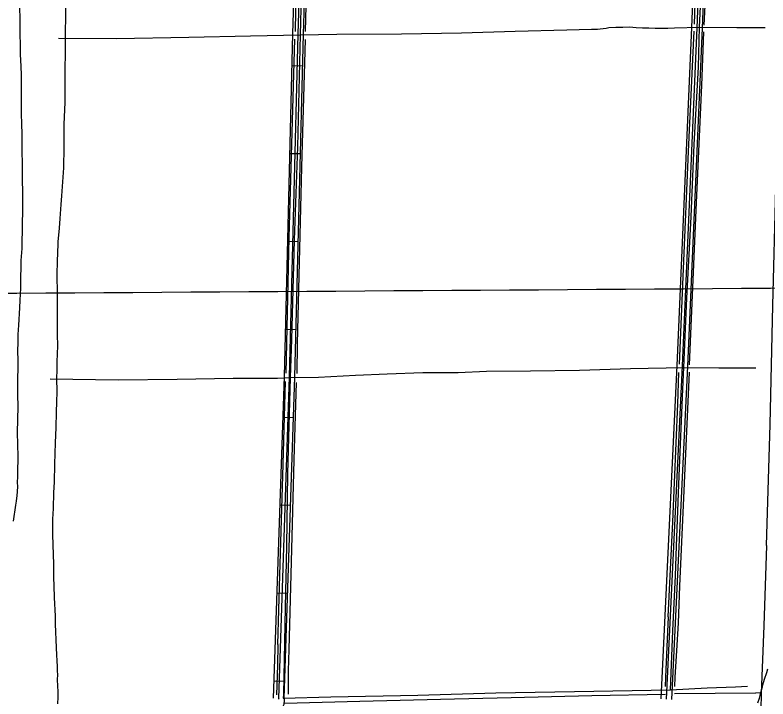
# Model space of a CAD drawing. Extents: x 3508733 to 3546731, y 546897 to 572481.
# Drawn here: x 3519217 to 3521357, y 557244 to 559189 of the extents above; entities that cross this region are included whole.
import ezdxf

# ---------------------------------------------------------------- set-up
doc = ezdxf.new("R2010")
doc.units = 0
for name, color, linetype in [('V-DTCH-CNTR', 7, 'Continuous'), ('V-GRID-MAJR', 7, 'Continuous'), ('V-ROAD-CNTR', 7, 'Continuous'), ('V-SITE-VEGE', 7, 'Continuous'), ('V-TOPO-SHOR', 7, 'Continuous')]:
    doc.layers.add(name, color=color, linetype=linetype)

msp = doc.modelspace()

# ---------------------------------------------------------------- linework, layer by layer
at = {"layer": 'V-DTCH-CNTR'}
for points in [[(3520086.992, 561283.726), (3520079.691, 561023.9990000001), (3520070.856, 560801.377), (3520063.184, 560543.421), (3520057.1180000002, 560305.657), (3520056.065, 560077.452), (3520048.899, 559863.6410000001), (3520040.771, 559617.072), (3520033.072, 559356.759), (3520027.352, 559132.1410000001), (3520020.563, 558814.322), (3520011.04, 558548.93), (3520003.2800000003, 558266.248), (3519999.639, 558157.7980000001), (3519992.225, 557884.507), (3519989.116, 557679.14)], [(3521097.6580000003, 557678.353), (3521105.254, 557878.4230000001), (3521115.344, 558124.971), (3521118.7970000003, 558186.352), (3521127.345, 558383.859), (3521138.8310000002, 558615.084), (3521148.057, 558820.435), (3521159.61, 559040.474), (3521162.684, 559154.253), (3521170.177, 559311.349), (3521179.893, 559542.203), (3521188.808, 559754.62), (3521199.245, 559997.044), (3521200.787, 560109.647)], [(3519341.199, 559122.6190000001), (3519506.169, 559122.484), (3519710.861, 559125.9990000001), (3519886.427, 559129.454), (3520027.352, 559132.1410000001), (3520131.95, 559134.066), (3520315.694, 559134.889), (3520486.764, 559138.201), (3520638.8910000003, 559143.099), (3520785.3340000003, 559146.501), (3520856.307, 559148.228), (3520864.534, 559148.484), (3520872.752, 559148.953), (3520880.957, 559149.633), (3520889.1380000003, 559150.525), (3520897.298, 559151.627), (3520905.4220000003, 559152.9400000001), (3520925.0300000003, 559153.911), (3520944.649, 559154.533), (3520964.2800000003, 559154.806), (3520982.427, 559153.6240000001), (3521000.589, 559152.702), (3521018.7600000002, 559152.039), (3521036.943, 559151.633), (3521055.127, 559151.488), (3521073.311, 559151.605), (3521091.4930000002, 559151.977), (3521162.684, 559154.253), (3521268.809, 559153.231), (3521349.73, 559153.081)], [(3519999.639, 558157.7980000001), (3520080.0130000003, 558159.0210000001), (3520185.009, 558164.446), (3520274.97, 558168.29), (3520376.436, 558171.9990000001), (3520476.698, 558172.8), (3520557.0530000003, 558175.9720000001), (3520682.673, 558176.871), (3520821.575, 558179.372), (3520967.128, 558183.552), (3521118.7970000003, 558186.352), (3521217.875, 558185.799), (3521322.807, 558185.569)], [(3519317.036, 558154.497), (3519510.49, 558151.689), (3519678.256, 558153.86), (3519837.253, 558156.715), (3519963.645, 558156.824), (3519999.639, 558157.7980000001)], [(3519980.117, 557256.832), (3519979.4560000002, 557246.215), (3520115.1890000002, 557250.192), (3520362.049, 557254.97), (3520584.1380000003, 557261.299), (3520807.194, 557265.063), (3521080.215, 557270.447), (3521087.471, 557437.5700000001), (3521095.046, 557594.269), (3521097.6580000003, 557678.353)], [(3519989.116, 557679.14), (3519985.501, 557505.508), (3519980.117, 557256.832)], [(3521080.215, 557270.447), (3521184.472, 557276.1730000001), (3521264.887, 557279.086), (3521299.6350000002, 557280.333)]]:
    msp.add_lwpolyline(points, dxfattribs=at)
at = {"layer": 'V-GRID-MAJR'}
msp.add_spline([(3512877.5640000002, 558356.976), (3518151.221, 558391.11), (3523424.875, 558426.011), (3528698.522, 558461.679), (3533972.165, 558498.1140000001), (3539245.802, 558535.316), (3544519.434, 558573.285), (3544519.435, 558573.285)], degree=3, dxfattribs=at)
at = {"layer": 'V-ROAD-CNTR'}
for p, q in [((3520005.038951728, 559045.4448827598), (3520035.029891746, 559044.69488426)), ((3519998.7859642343, 558795.5233826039), (3520028.7769042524, 558794.773384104)), ((3519992.533976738, 558545.6028824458), (3520022.523916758, 558544.8518839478)), ((3519986.280989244, 558295.6813822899), (3520016.271929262, 558294.93138379)), ((3519979.0730036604, 558045.9128818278), (3520009.055943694, 558044.9128838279)), ((3519970.735020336, 557796.0523815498), (3520000.7179603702, 557795.05238355)), ((3519962.396037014, 557546.1918812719), (3519992.379977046, 557545.1918832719)), ((3519954.05805369, 557296.3313809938), (3519984.040993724, 557295.331382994))]:
    msp.add_line(p, q, dxfattribs=at)
for points in [[(3519967.3820270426, 557245.859481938), (3519997.89796601, 558160.2776530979), (3520022.271917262, 559134.5097046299), (3520051.5398587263, 560082.8958078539), (3520073.583814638, 561037.3838988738), (3520097.734766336, 561978.090017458), (3520138.0936856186, 563183.783606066), (3520133.301695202, 563241.0964914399)], [(3519952.390057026, 557246.359480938), (3519982.9039959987, 558160.7156522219), (3520007.2779472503, 559134.9287037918), (3520036.5448887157, 560083.300807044), (3520057.995845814, 561012.1079494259)], [(3521192.6905764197, 560096.6797802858), (3521155.316651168, 559152.4806686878), (3521113.79573421, 558191.3445909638), (3521067.989825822, 557243.68348629)], [(3521207.679546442, 560096.1087814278), (3521170.303621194, 559151.8606699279), (3521128.779704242, 558190.658592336), (3521082.972795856, 557242.9594877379)], [(3519982.373997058, 557245.3594829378), (3520012.891936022, 558159.8396539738), (3520037.265887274, 559134.090705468), (3520066.3238291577, 560075.6408223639)], [(3521177.63060654, 560095.4417827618), (3521140.329681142, 559153.1006674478), (3521098.8117641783, 558192.030589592), (3521053.006855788, 557244.4074848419)], [(3519967.862026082, 557243.3684869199), (3519967.620026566, 557244.7854840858), (3519967.3820270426, 557245.859481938)], [(3519973.5870146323, 557213.491546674), (3519973.696014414, 557213.6155464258), (3519975.1010116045, 557215.407542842), (3519976.403009, 557217.2725391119), (3519977.597006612, 557219.2025352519), (3519978.6820044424, 557221.195531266), (3519979.657002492, 557223.2525271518), (3519980.5160007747, 557225.3575229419), (3519981.2549992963, 557227.505518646), (3519981.8739980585, 557229.6925142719), (3519982.3709970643, 557231.9095098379), (3519982.743996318, 557234.154505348), (3519982.989995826, 557236.41350083), (3519983.111995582, 557238.6794962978), (3519983.1069955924, 557240.9524917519), (3519982.9759958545, 557243.2234872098), (3519982.7179963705, 557245.482482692), (3519982.343997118, 557247.672478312), (3519982.0269977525, 557249.1044754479)]]:
    msp.add_lwpolyline(points, dxfattribs=at)
at = {"layer": 'V-SITE-VEGE'}
for points in [[(3519224.753, 558002.116), (3519225.954, 558076.071), (3519225.4930000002, 558108.755), (3519225.3000000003, 558131.115), (3519225.845, 558209.547), (3519225.65, 558230.877), (3519226.199, 558260.458), (3519226.679, 558280.064), (3519228.585, 558306.885), (3519230.6520000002, 558356.751), (3519231.8310000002, 558378.071), (3519233.441, 558412.117), (3519233.525, 558423.813), (3519235.022, 558491.231), (3519237.318, 558524.585), (3519237.828, 558548.317), (3519238.682, 558572.3910000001), (3519238.846, 558596.128), (3519239.433, 558631.212), (3519239.606, 558655.981), (3519239.507, 558691.415), (3519238.627, 558713.437), (3519238.1580000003, 558745.089), (3519238.309, 558766.763), (3519237.8540000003, 558800.823), (3519238.018, 558824.214), (3519237.228, 558858.966), (3519236.6240000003, 558871.01), (3519235.565, 558916.7710000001), (3519235.718, 558939.131), (3519235.532, 558961.493), (3519235.686, 558983.851), (3519235.237, 559018.601), (3519235.059, 559042.34), (3519233.24, 559077.785), (3519233.058, 559101.179), (3519232.278, 559137.65), (3519232.112, 559163.108), (3519230.826, 559225.726)], [(3519361.232, 559229.64), (3519360.288, 559093.417), (3519359.1040000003, 559021.87), (3519358.5470000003, 558941.375), (3519356.3850000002, 558877.404), (3519355.774, 558839.221), (3519355.94, 558813.421), (3519355.5300000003, 558754.254), (3519349.133, 558674.83), (3519347.582, 558649.728), (3519344.555, 558609.841), (3519342.644, 558582.681), (3519338.936, 558543.832), (3519338.847, 558531.104), (3519338.086, 558520.446)], [(3519338.086, 558520.446), (3519338.0160000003, 558510.468), (3519337.535, 558490.5210000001), (3519336.795, 558483.301), (3519336.267, 558456.473), (3519336.482, 558438.237), (3519337.3140000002, 558408.99), (3519336.898, 558349.135), (3519337.418, 558325.05), (3519337.305, 558308.539), (3519337.477, 558283.769), (3519338.241, 558245.234), (3519337.434, 558228.039), (3519336.552, 558199.836), (3519335.72, 558179.2), (3519335.562, 558156.498), (3519335.98, 558117.621), (3519335.098, 558089.4180000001), (3519334.5470000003, 558059.492), (3519333.211, 558015.813), (3519331.532, 557972.135), (3519330.637, 557942.212), (3519329.394, 557911.602), (3519328.356, 557861.039), (3519327.119, 557831.464), (3519325.769, 557785.376), (3519324.18, 557755.112), (3519324.223, 557711.422), (3519324.362, 557682.181), (3519326.736, 557627.4670000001), (3519326.815, 557589.28), (3519327.686, 557565.881), (3519328.489, 557532.849), (3519331.561, 557479.851), (3519331.768, 557459.897), (3519332.605, 557432.026), (3519332.83, 557414.825), (3519334.018, 557387.638), (3519335.628, 557371.803), (3519336.171, 557350.8150000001), (3519336.773, 557338.08), (3519337, 557321.567), (3519337.649, 557316.058), (3519337.518, 557297.139), (3519338.458, 557283.716), (3519338.9990000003, 557262.726), (3519338.911, 557249.656), (3519338.43, 557230.05)], [(3519213.369, 557749.343), (3519219.193, 557795.747), (3519221.3370000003, 557807.082), (3519223.508, 557822.549), (3519224.614, 557833.207), (3519225.071, 557849.372), (3519224.792, 557859.005), (3519224.921, 557877.581), (3519225.679, 557887.553), (3519226.6890000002, 557933.987), (3519224.753, 558002.116)], [(3521328.5700000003, 557233.456), (3521333.133, 557246.498), (3521335.594, 557254.393), (3521338.429, 557266.071), (3521339.483, 557269.503), (3521341.613, 557279.12), (3521343.028, 557284.613), (3521347.61, 557300.407), (3521353.934, 557319.628), (3521357.444, 557329.579)]]:
    msp.add_lwpolyline(points, dxfattribs=at)
at = {"layer": 'V-TOPO-SHOR'}
for p in [(3521092.148, 557259.5970000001), (3521338.644, 557260.824)]:
    msp.add_line(p, (3521322.997, 557261.3420000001), dxfattribs=at)
for points in [[(3521180.858, 560087.991), (3521167.904, 559728.197), (3521157.412, 559463.259), (3521147.494, 559162.834)], [(3521176.278, 559159.954), (3521191.4990000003, 559461.105), (3521205.292, 559791.484), (3521218.148, 560091.483)], [(3520043.339, 559141.742), (3520049.608, 559398.206), (3520059.375, 559754.939), (3520066.748, 560056.3640000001)], [(3520036.2, 560052.61), (3520029.947, 559831.537), (3520023.93, 559597.161), (3520017.649, 559373.547), (3520013.231, 559142.088)], [(3521353.06, 557680.498), (3521364.0530000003, 558024.7660000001), (3521371.457, 558363.014), (3521379.589, 558696.562), (3521391.605, 559027.5210000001), (3521396.93, 559338.022), (3521408.098, 559646.305), (3521414.389, 559870.549)], [(3521146.4760000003, 559142.456), (3521130.79, 558800.926), (3521116.1780000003, 558467.419), (3521105.4220000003, 558196.606)], [(3521134.413, 558194.509), (3521154.809, 558656.1630000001), (3521169.217, 558988.885), (3521174.89, 559141.346)], [(3519987.603, 558170.394), (3519996.919, 558556.071), (3520012.199, 559120.395)], [(3520042.102, 559119.2710000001), (3520031.487, 558756.681), (3520018.8740000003, 558254.308), (3520018.097, 558169.652)], [(3521074.228, 557477.666), (3521087.1350000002, 557748.061), (3521100.984, 558083.341), (3521103.7770000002, 558172.902)], [(3521133.19, 558173.349), (3521118.985, 557858.268), (3521106.21, 557565.322), (3521101.8740000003, 557460.878)], [(3519964.665, 557398.894), (3519969.67, 557596.323), (3519978.579, 557878.373), (3519986.362, 558147.335)], [(3520016.83, 558144.443), (3520010.196, 557924.351), (3520002.369, 557634.272), (3519995.397, 557384.855)], [(3521353.06, 557680.498), (3521345.967, 557452.465), (3521338.644, 557260.824), (3521336.833, 557213.427), (3521329.133, 556982.644), (3521324.699, 556768.761), (3521315.88, 556518.7), (3521316.296, 556294.553), (3521311.416, 555874.436), (3521303.877, 555638.339), (3521294.384, 555433.149), (3521291.884, 555242.6730000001), (3521288.634, 555004.153)], [(3521074.228, 557477.666), (3521069.668, 557392.834), (3521066.583, 557306.504), (3521064.9080000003, 557279.718)], [(3521101.8740000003, 557460.878), (3521097.35, 557381.506), (3521092.359, 557306.109), (3521092.1750000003, 557279.809)], [(3519964.665, 557398.894), (3519963.762, 557340.339), (3519960.6920000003, 557255.996)], [(3519995.397, 557384.855), (3519993.98, 557323.822), (3519994.019, 557258.3150000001)], [(3519982.855, 557232.829), (3520197.383, 557237.853), (3520426.487, 557243.549), (3520627.248, 557248.257), (3520856.549, 557253.948), (3521066.555, 557258.2)]]:
    msp.add_lwpolyline(points, dxfattribs=at)

doc.saveas('drawing.dxf')
